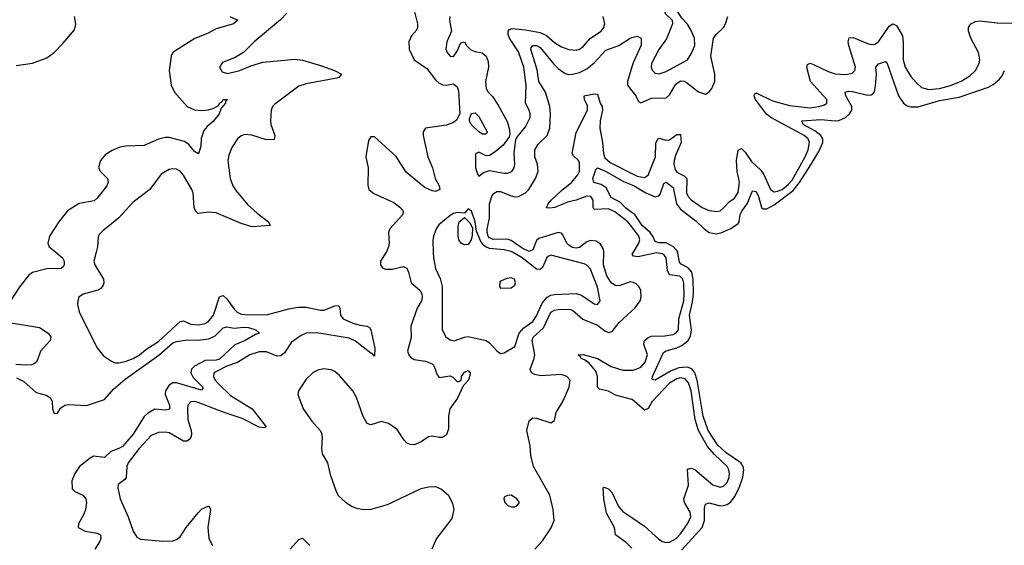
# Model space of a CAD drawing. Header units: inches. Extents: x 2001573 to 2220545, y 644482 to 846830.
# Tile 553 of 656: x 2086599 to 2092069, y 828371 to 831293. Entities that reach past the tile are written whole.
import ezdxf

# ---------------------------------------------------------------- set-up
doc = ezdxf.new("R2010")
doc.units = ezdxf.units.IN
doc.header["$MEASUREMENT"] = 0
for name, color, linetype in [('C0882', 7, 'Continuous'), ('C0883', 7, 'Continuous'), ('C0892', 7, 'Continuous'), ('C0893', 7, 'Continuous')]:
    doc.layers.add(name, color=color, linetype=linetype)

msp = doc.modelspace()

# ---------------------------------------------------------------- linework, layer by layer
at = {"layer": 'C0882', "color": 5}
for points, elevation in [([(2086800.2, 830000), (2086836.9, 829970), (2086846.2, 829950), (2086846.5, 829930), (2086840.2, 829919.8), (2086829.1, 829910.9), (2086750, 829909.1), (2086670, 829888), (2086650, 829872.1), (2086600.4, 829810), (2086541, 829719)], 260), ([(2087023.8, 830000), (2087011.3, 829950), (2087016.5, 829930), (2087065, 829850), (2087067.3, 829830), (2087063.1, 829816.9), (2087050, 829799.2), (2087032.7, 829790), (2086952.1, 829768), (2086928.4, 829750), (2086922, 829730), (2086920.3, 829710), (2086930.3, 829670), (2087027, 829470), (2087064.7, 829424.7), (2087110, 829394), (2087130, 829386.3), (2087150, 829385.2), (2087190, 829395.5), (2087230, 829409.5), (2087265, 829430), (2087300.7, 829459.3), (2087370, 829505.1), (2087490, 829616.2), (2087510, 829619.5), (2087550, 829601.2), (2087590, 829596.1), (2087630, 829604.3), (2087646.7, 829613.3), (2087676.7, 829650), (2087710, 829751.8), (2087730, 829760.6), (2087750, 829741.7), (2087790, 829683.2), (2087806.6, 829666.6), (2087830, 829656.2), (2087850, 829654.1), (2087970, 829652.3), (2088094, 829686), (2088145.8, 829694.2), (2088190, 829694.3), (2088270, 829678.3), (2088290, 829679.1), (2088350, 829702.8), (2088370, 829704.9), (2088377.7, 829690), (2088380.7, 829650), (2088396.6, 829630), (2088450, 829606.7), (2088490, 829595.3), (2088530.1, 829590.1), (2088542, 829582), (2088549.5, 829569.5), (2088573, 829467), (2088570, 829422.7), (2088558, 829438), (2088550, 829439.3), (2088465.4, 829505.4), (2088430, 829523.5), (2088250, 829552.2), (2088190.1, 829549.9), (2088162.3, 829537.7), (2088110, 829499.7), (2088070, 829441.1), (2088050, 829425.2), (2088030, 829423.4), (2087970, 829447.4), (2087930, 829447.2), (2087877.6, 829430), (2087810, 829386.7), (2087750, 829366.8), (2087685.7, 829334.3), (2087678.8, 829330), (2087675.8, 829310), (2087684.6, 829290), (2087701.2, 829270), (2087770, 829204.5), (2087890.3, 829130.3), (2087968.4, 829030), (2087956.6, 829023.4), (2087930, 829027.3), (2087836.2, 829076.2), (2087730, 829111.3), (2087590, 829165.5), (2087569.6, 829170.4), (2087550.9, 829169.1), (2087534.3, 829150), (2087531.7, 829128.3), (2087534.2, 829070), (2087552.8, 829010), (2087554.3, 828990), (2087549.4, 828970), (2087540.5, 828959.5), (2087530, 828950.6), (2087510, 828950.4), (2087430, 828997.2), (2087410, 829000.9), (2087370, 828998), (2087330, 828982.6), (2087262.9, 828910), (2087202.3, 828830), (2087193.7, 828810), (2087191.6, 828748.4), (2087183.5, 828736.5), (2087147, 828710), (2087144.6, 828690), (2087158, 828630), (2087202.8, 828530), (2087228.9, 828450), (2087250, 828416.4), (2087270, 828404.9), (2087393.7, 828393.7), (2087450, 828395.9), (2087470, 828402.8), (2087490, 828419), (2087523.7, 828470), (2087590, 828552.2), (2087610, 828571.4), (2087650, 828590.2), (2087658.6, 828570), (2087644.2, 828470), (2087650.1, 828410), (2087670.7, 828370.7)], 280), ([(2088635.5, 830000), (2088604.4, 829950), (2088603.8, 829930), (2088614, 829914), (2088630, 829907.2), (2088670, 829907), (2088730, 829920.7), (2088750, 829911.5), (2088759.4, 829890), (2088773.5, 829830), (2088822.5, 829790), (2088833.3, 829770), (2088835.5, 829750), (2088831.2, 829730), (2088807.9, 829690), (2088773.2, 829590), (2088773.4, 829526.6), (2088754.5, 829450), (2088761, 829430), (2088770, 829418), (2088790, 829404.6), (2088854.5, 829394.5), (2088890, 829380.5), (2088900.9, 829370), (2088918.2, 829318.2), (2088930, 829304.9), (2088990, 829312.9), (2089005.2, 829305.2), (2089030, 829282.4), (2089037.2, 829282.8), (2089051.9, 829288.1), (2089054.7, 829310), (2089070, 829334), (2089090, 829342.6), (2089102.6, 829330), (2089102.6, 829322.6), (2089093.2, 829290), (2089062.5, 829257.5), (2089030.7, 829190), (2088988.9, 829130), (2088981, 829090), (2088981.6, 829018.4), (2088970, 828986.2), (2088948.7, 828971.3), (2088930, 828969.9), (2088890, 828977.2), (2088870, 828974.1), (2088830, 828947.3), (2088790, 828930.7), (2088770, 828930.8), (2088750, 828939.2), (2088734.9, 828954.9), (2088695.5, 829015.6), (2088647.7, 829047.7), (2088610, 829059.1), (2088550, 829040.3), (2088530, 829048.7), (2088506.8, 829086.8), (2088470, 829192.4), (2088450.5, 829230), (2088375.6, 829315.6), (2088350, 829336.8), (2088330, 829346.6), (2088288, 829352), (2088255.5, 829344.5), (2088230, 829332.2), (2088190, 829295.3), (2088148, 829230), (2088144.7, 829210), (2088173.7, 829130), (2088222.1, 829062.1), (2088269.1, 829010), (2088275.9, 828995.9), (2088279.7, 828970), (2088275.5, 828910), (2088280.2, 828880.2), (2088309.4, 828829.4), (2088324.4, 828764.4), (2088357.6, 828670), (2088370, 828647.2), (2088410, 828610.3), (2088446.1, 828586.1), (2088470, 828577.1), (2088510, 828570.2), (2088552.1, 828572), (2088642.6, 828597.4), (2088830, 828686.5), (2088870, 828696.1), (2088910, 828697.8), (2088943.5, 828683.5), (2088981.6, 828650), (2089003, 828603), (2089010.3, 828570), (2088999.4, 828520.6), (2088914.9, 828410), (2088888.2, 828350)], 320), ([(2088896.7, 830000), (2088898, 829970), (2088909.2, 829910), (2088934.4, 829854.4), (2088945.7, 829810), (2088947, 829570), (2088966.7, 829530), (2088990, 829512.7), (2089012.9, 829507.1), (2089070, 829528.8), (2089090, 829531.6), (2089190, 829510.3), (2089210, 829497.4), (2089250, 829452.2), (2089270, 829438.4), (2089290, 829441.6), (2089350, 829477.1), (2089375, 829550), (2089400.5, 829579.5), (2089450, 829616.3), (2089470, 829647.2), (2089502.6, 829717.4), (2089530, 829750.1), (2089550, 829761), (2089570, 829764.7), (2089690, 829771.4), (2089720.9, 829760.9), (2089790, 829712.8), (2089810, 829710.4), (2089823.5, 829730), (2089810, 829807), (2089770, 829907.2), (2089750, 829928.7), (2089735.9, 829935.9), (2089550, 829984.8), (2089530, 829974), (2089503.9, 829916.1), (2089490, 829905.2), (2089470, 829906.6), (2089390, 829969.6), (2089337.7, 830000)], 340), ([(2090000, 829833.6), (2089990, 829835), (2089930, 829814.2), (2089910, 829815.9), (2089890, 829827.4), (2089879.7, 829839.7), (2089861.8, 829870), (2089842.9, 829930), (2089844.5, 830000)], 320), ([(2089461.3, 828350), (2089503.9, 828396.1), (2089551.5, 828468.5), (2089567.9, 828510), (2089563.6, 828570), (2089544.3, 828650), (2089453.6, 828810), (2089438.7, 828870), (2089434.9, 828925.1), (2089416.8, 829010), (2089430, 829063), (2089450, 829080.3), (2089470, 829078.6), (2089550, 829052.7), (2089570, 829066), (2089578.9, 829110), (2089617.1, 829170), (2089652, 829250), (2089657, 829290), (2089638.9, 829310), (2089610, 829320.6), (2089493.2, 829313.2), (2089460.3, 829320.3), (2089442.9, 829330), (2089435.2, 829350), (2089456.2, 829403.8), (2089460.3, 829430), (2089446.6, 829510), (2089452, 829528), (2089510, 829580.1), (2089550, 829667.3), (2089570, 829678.7), (2089590, 829681.2), (2089650, 829683.8), (2089670, 829678.9), (2089728.5, 829628.5), (2089810, 829595.3), (2089850, 829563.5), (2089870, 829554.6), (2089890, 829560.2), (2089930, 829610.2), (2090000, 829674.8)], 320), ([(2086530, 829611.8), (2086710, 829581.8), (2086757, 829550), (2086771.8, 829530), (2086768.7, 829510), (2086714.9, 829450), (2086698.2, 829401.8), (2086691.1, 829388.9), (2086679.1, 829380.9), (2086664.8, 829375.2), (2086630, 829372.7), (2086577.1, 829377.1)], 260), ([(2086582.3, 829302.3), (2086622.8, 829282.8), (2086690, 829221.4), (2086745.8, 829205.8), (2086770.2, 829190.2), (2086780.3, 829170), (2086782.3, 829130), (2086790, 829103.8), (2086810, 829106), (2086826.9, 829133.1), (2086849.8, 829150.2), (2086870, 829154), (2086970.9, 829149.1), (2087070, 829181.5), (2087120.8, 829239.2), (2087184.6, 829295.3), (2087372.2, 829427.8), (2087450, 829496.7), (2087470, 829504.3), (2087530, 829514.1), (2087590, 829511.4), (2087650, 829518.8), (2087684.6, 829535.4), (2087730, 829580.1), (2087750, 829585.1), (2087790, 829577.9), (2087844.2, 829584.2), (2087870, 829582.6), (2087910.4, 829570), (2087932, 829550), (2087910, 829543.1), (2087851.5, 829510), (2087795.1, 829484.9), (2087710, 829406.8), (2087690, 829400.3), (2087630, 829398.6), (2087570, 829367.8), (2087553.9, 829350), (2087550.1, 829330), (2087563.6, 829303.6), (2087615.9, 829250), (2087616.7, 829243.3), (2087610, 829234.5), (2087470, 829273.8), (2087450, 829273.6), (2087430, 829262.3), (2087409.6, 829230), (2087408, 829210), (2087430.7, 829150), (2087431.3, 829128.7), (2087410, 829123.4), (2087350, 829127.5), (2087310, 829104.5), (2087290, 829087.8), (2087230, 828990), (2087170, 828920.9), (2087150, 828908.9), (2087106.5, 828893.5), (2087070, 828859), (2087010, 828867.6), (2086990, 828856.6), (2086932.3, 828810), (2086905.7, 828770), (2086888.8, 828730), (2086890, 828684.4), (2086906, 828670), (2086950.9, 828650.9), (2086966.7, 828630), (2086971.1, 828610), (2086965.6, 828570), (2086956.2, 828543.8), (2086926.4, 828490), (2086924.9, 828470), (2086962.8, 828450), (2087030, 828439.1), (2087048.9, 828428.9), (2087050.2, 828410), (2087042.7, 828390), (2087016.1, 828350)], 260), ([(2090000, 829182.1), (2089910, 829206.8), (2089870, 829228.3), (2089819.9, 829239.9), (2089809.5, 829249.5), (2089809.3, 829310), (2089799.2, 829339.2), (2089763.5, 829383.5), (2089741.1, 829401.1), (2089718.7, 829410), (2089717.4, 829417.4), (2089701.2, 829430), (2089730, 829432.7), (2089810, 829410.5), (2089885.4, 829365.4), (2089950, 829345.3), (2090000, 829345.6)], 280), ([(2090000, 828355), (2089970, 828385.4), (2089910, 828428.7), (2089902.9, 828470), (2089859.4, 828550), (2089844, 828630), (2089840.9, 828690), (2089845.1, 828694.9), (2089870, 828685.2), (2089890, 828663.8), (2089926.3, 828586.3), (2089950, 828559.6), (2090000, 828525.5)], 280), ([(2088101.1, 828350), (2088150, 828403.8), (2088170, 828411.8), (2088211.4, 828370)], 280)]:
    msp.add_lwpolyline(points, dxfattribs=dict(at, elevation=elevation))
for points, elevation in [([(2089330, 829858), (2089306.2, 829853.8), (2089270, 829839), (2089266.7, 829833.3), (2089265.5, 829810), (2089270, 829801), (2089330, 829802), (2089350, 829818), (2089353.6, 829830), (2089348.7, 829850)], 360), ([(2089330, 828649.2), (2089310, 828649), (2089290, 828638), (2089288.2, 828630), (2089294.8, 828610), (2089310, 828594.8), (2089330, 828585.5), (2089350, 828585.5), (2089362, 828590), (2089376, 828610), (2089362, 828630)], 340)]:
    msp.add_lwpolyline(points, close=True, dxfattribs=dict(at, elevation=elevation))
at = {"layer": 'C0883', "color": 5}
for points, elevation in [([(2088786.2, 831366.2), (2088810.2, 831270), (2088810.2, 831250), (2088804.3, 831235.7), (2088776.8, 831203.2), (2088761.2, 831170), (2088762.9, 831130), (2088790, 831070.3), (2088861.3, 831021.3), (2088910, 830958), (2088930, 830939.4), (2088950, 830930.9), (2088970, 830930.1), (2089010, 830936.8), (2089030, 830919.2), (2089037.5, 830897.6), (2089045.1, 830770), (2089026.3, 830733.7), (2089010, 830721.5), (2088970, 830706.3), (2088854.4, 830690), (2088841.2, 830670), (2088841, 830650), (2088865.9, 830530), (2088892.9, 830470), (2088906.8, 830410), (2088928.9, 830370), (2088933.7, 830350), (2088910, 830338), (2088890, 830341), (2088850, 830361.1), (2088822.2, 830382.2), (2088745.6, 830445.6), (2088690, 830532), (2088570, 830642.9), (2088550, 830642.7), (2088538, 830622), (2088523.2, 830530), (2088535.4, 830470), (2088532.7, 830372.7), (2088539.5, 830350), (2088567, 830327), (2088677.7, 830277.7), (2088711.8, 830251.8), (2088728.9, 830230), (2088727.9, 830210), (2088656.1, 830130), (2088647.8, 830110), (2088651.5, 830050), (2088647.9, 830030), (2088637.2, 830002.8), (2088635.5, 830000)], 320), ([(2086579.1, 831039.1), (2086670, 831051.8), (2086750, 831081.5), (2086790, 831111.4), (2086839.5, 831160.5), (2086903, 831237), (2086911.8, 831268.2), (2086903.7, 831310)], 260), ([(2087767.3, 831310), (2087812, 831290), (2087786.8, 831270), (2087690, 831242.8), (2087643.1, 831216.9), (2087571.9, 831188.1), (2087461.4, 831118.6), (2087450.3, 831110), (2087440.3, 831090), (2087430.4, 831010), (2087440.4, 830930), (2087459.3, 830890), (2087530.4, 830810), (2087570, 830792.2), (2087610, 830788.1), (2087648, 830792), (2087677.8, 830802.2), (2087703, 830817), (2087709.7, 830830), (2087722.8, 830837.2), (2087730, 830850.2), (2087753.4, 830850), (2087742.5, 830837.5), (2087743, 830830), (2087718.4, 830801.6), (2087706.7, 830770), (2087673.5, 830726.5), (2087640.2, 830699.8), (2087623.1, 830676.9), (2087607, 830633), (2087606, 830590), (2087592.1, 830547.9), (2087570, 830559.7), (2087539.3, 830599.3), (2087515.8, 830615.8), (2087430, 830637.6), (2087410, 830638.2), (2087370, 830628.9), (2087290, 830594.3), (2087189.5, 830590.5), (2087155.8, 830584.2), (2087113.6, 830566.4), (2087076.6, 830543.4), (2087047.6, 830510), (2087037.4, 830470), (2087048.7, 830450), (2087087.4, 830410), (2087091.5, 830390), (2087082.8, 830370), (2087030, 830301), (2087013.8, 830286.2), (2086930, 830271.2), (2086865.2, 830230), (2086816.3, 830170), (2086765, 830090), (2086756.3, 830050), (2086763.5, 830030), (2086800.2, 830000)], 260), ([(2088084, 831330), (2088048.2, 831291.8), (2087901.1, 831170), (2087842.8, 831110), (2087796.6, 831083.4), (2087725.7, 831054.3), (2087708.7, 831030), (2087724.1, 831004.1), (2087753.5, 830993.5), (2087822, 831010), (2087883.7, 831036.3), (2087950, 831057), (2088130, 831072.8), (2088170, 831068.4), (2088270, 831039.2), (2088347.7, 831010), (2088387.3, 830990), (2088371.3, 830970), (2088190, 830936), (2088150, 830923.4), (2088016.5, 830823.5), (2088004, 830810), (2087996.9, 830790), (2087992.3, 830730), (2087994.3, 830710), (2088016.3, 830650), (2088012.9, 830627.1), (2087970, 830626), (2087889.3, 830650.7), (2087850, 830654.2), (2087830, 830647.4), (2087808.7, 830631.3), (2087777, 830583), (2087760.4, 830539.6), (2087755.9, 830510), (2087769.5, 830410), (2087783.5, 830370), (2087801.1, 830341.1), (2087865.1, 830265.1), (2087917.7, 830217.7), (2087980.7, 830170), (2087990.5, 830149.5), (2087890, 830141.6), (2087830, 830159.4), (2087690, 830218.9), (2087650, 830222.6), (2087590, 830216), (2087576, 830230), (2087569.2, 830249.2), (2087562.6, 830330), (2087556.5, 830350), (2087510, 830429.7), (2087490, 830451.1), (2087470, 830463), (2087450, 830464.7), (2087430, 830459.7), (2087385, 830435.1), (2087322, 830350), (2087230, 830278.9), (2087147.4, 830190), (2087060.7, 830119.3), (2087041.6, 830098.4), (2087035.1, 830084.9), (2087031.2, 830030), (2087023.8, 830000)], 280), ([(2088988.2, 831310), (2088987.3, 831290), (2088997.6, 831230), (2088971.6, 831170), (2088966.3, 831130), (2088974, 831110), (2088990, 831090.4), (2089010, 831088.8), (2089030, 831118), (2089050, 831164.9), (2089070, 831170.4), (2089082, 831150), (2089106.1, 831126.1), (2089130, 831116.3), (2089169.5, 831109.5), (2089190, 831090.3), (2089201.1, 831061.1), (2089204.3, 831030), (2089186.3, 830950), (2089190.2, 830910.2), (2089202.3, 830890), (2089225.9, 830865.9), (2089257.1, 830817.1), (2089307.3, 830727.3), (2089319.5, 830690), (2089322.8, 830657.2), (2089318.9, 830641.1), (2089284.9, 830595.1), (2089241.5, 830558.5), (2089210, 830538.9), (2089190, 830536.4), (2089150, 830556), (2089132.2, 830547.8), (2089131.2, 830471.2), (2089140.2, 830440.2), (2089150, 830424), (2089175.8, 830444.2), (2089210, 830454.4), (2089290, 830439.7), (2089310, 830439.6), (2089332.6, 830450), (2089345.7, 830470), (2089350.8, 830490), (2089347.3, 830552.7), (2089355.6, 830624.4), (2089362, 830638), (2089410, 830697.6), (2089434.6, 830750), (2089436.2, 830770), (2089430, 830789.4), (2089408.7, 830830), (2089412.6, 830927.4), (2089400.8, 831030), (2089370, 831114.2), (2089319.9, 831190), (2089313, 831210), (2089312.8, 831230), (2089321.1, 831238.9), (2089336.1, 831243.9), (2089410, 831236.7), (2089490, 831221.1), (2089525.6, 831205.6), (2089570, 831166.9), (2089610, 831142), (2089650, 831126.9), (2089690, 831123.2), (2089710, 831129.4), (2089730, 831145), (2089769.9, 831190.1), (2089829.7, 831230), (2089844.7, 831250), (2089849.7, 831270), (2089841.7, 831310)], 340), ([(2089844.5, 830000), (2089844.6, 830004.6), (2089840.9, 830020.9), (2089825.6, 830045.6), (2089801.7, 830061.7), (2089770, 830066.5), (2089750, 830058.4), (2089710, 830027.3), (2089690, 830022.7), (2089670, 830027.3), (2089650, 830039.7), (2089639.9, 830050), (2089617.6, 830097.6), (2089610, 830105.8), (2089590, 830109.3), (2089482.8, 830077.2), (2089470, 830065), (2089450, 830014.2), (2089430, 830004.8), (2089390, 830022.8), (2089330, 830066.6), (2089310, 830072.4), (2089230, 830071.5), (2089210, 830080.6), (2089202.4, 830090), (2089196.6, 830110), (2089196.9, 830130), (2089209.9, 830190), (2089209.5, 830270), (2089224.7, 830315.3), (2089233.1, 830326.9), (2089250, 830338.1), (2089270, 830338.8), (2089330, 830314.2), (2089350, 830308.8), (2089370, 830309.7), (2089409.1, 830330), (2089428.7, 830350), (2089465.2, 830410), (2089478.8, 830450), (2089475.3, 830490), (2089460.3, 830530), (2089460.8, 830570), (2089479.5, 830600.5), (2089529.9, 830650.1), (2089544.1, 830690), (2089549, 830770), (2089544.5, 830810), (2089519.7, 830890), (2089484.2, 830950), (2089473.6, 831013.6), (2089439, 831130), (2089441.1, 831138.9), (2089450, 831150.6), (2089470, 831150.1), (2089490, 831139.3), (2089565.9, 831045.9), (2089590, 831022.2), (2089630, 830994.4), (2089650, 830988.8), (2089670, 830990.1), (2089710, 830999), (2089750, 831019.6), (2089790, 831053.1), (2089855.8, 831124.2), (2089928.6, 831150), (2089990, 831190.7), (2090000, 831193.5)], 320), ([(2090000, 831030.3), (2089976.6, 830950), (2089975.5, 830930), (2090000, 830898.3)], 320), ([(2090000, 830141.8), (2089978.7, 830170), (2089905.8, 830225.8), (2089870, 830241), (2089790, 830237.6), (2089784.9, 830250), (2089784.5, 830290), (2089772.3, 830310), (2089750, 830312.9), (2089690.2, 830289.8), (2089642, 830278), (2089572.4, 830250), (2089544.9, 830244.9), (2089526.5, 830246.5), (2089535.8, 830270), (2089552.8, 830290), (2089610, 830344.2), (2089666.9, 830390), (2089699.3, 830430), (2089708.8, 830450), (2089710, 830496.8), (2089703.8, 830510), (2089675.9, 830535.9), (2089669.2, 830550), (2089690, 830665.5), (2089754, 830790), (2089754.3, 830814.3), (2089737.1, 830850), (2089734.7, 830870), (2089790, 830881.4), (2089810, 830878.5), (2089823.6, 830830), (2089834.4, 830810), (2089837.2, 830790), (2089824.9, 830730), (2089823, 830690), (2089837.5, 830610), (2089842.5, 830550), (2089850, 830525.5), (2089879, 830499), (2090000, 830438.1)], 280), ([(2090000, 830222), (2089966.2, 830246.2), (2089936.3, 830276.3), (2089885, 830305), (2089857.9, 830357.9), (2089830, 830377.8), (2089788.5, 830388.5), (2089783.8, 830410), (2089800.4, 830459.6), (2089810, 830470.2), (2089857.1, 830450), (2089953.6, 830393.6), (2090000, 830375.4)], 260), ([(2089337.7, 830000), (2089330, 830004.5), (2089290, 830014.7), (2089210, 830021.4), (2089189.6, 830029.6), (2089177.4, 830037.4), (2089160.4, 830060.4), (2089137.7, 830117.7), (2089130, 830169.2), (2089110, 830229), (2089090, 830242), (2089070, 830218), (2089030, 830221.2), (2089010, 830216), (2088990, 830204), (2088927.7, 830152.3), (2088912.4, 830130), (2088897.6, 830090), (2088893.8, 830066.2), (2088896.7, 830000)], 340)]:
    msp.add_lwpolyline(points, dxfattribs=dict(at, elevation=elevation))
for points, elevation in [([(2089190, 830656.3), (2089170, 830657.4), (2089150, 830669.9), (2089106.7, 830710), (2089097.6, 830730), (2089098, 830742), (2089110, 830772.6), (2089130, 830775.6), (2089150, 830754.2), (2089195.7, 830670)], 320), ([(2089070, 830040.7), (2089051.3, 830050), (2089038.7, 830070), (2089034.8, 830090), (2089036.1, 830143.9), (2089041.2, 830170), (2089070, 830194), (2089101.2, 830161.2), (2089114.2, 830134.2), (2089113.4, 830093.4), (2089107.9, 830070), (2089090, 830042.6)], 340)]:
    msp.add_lwpolyline(points, close=True, dxfattribs=dict(at, elevation=elevation))
at = {"layer": 'C0892', "color": 5}
for points, elevation in [([(2090000, 829345.6), (2090010, 829345.7), (2090050, 829361.7), (2090075, 829390), (2090086.8, 829430), (2090066.8, 829490), (2090071, 829510), (2090090, 829526.2), (2090110, 829534.2), (2090184.1, 829535.9), (2090230, 829543.7), (2090246.9, 829553.1), (2090259.6, 829570), (2090261.3, 829630), (2090289.1, 829730), (2090291.7, 829770), (2090288.6, 829828.6), (2090282.9, 829850), (2090267.1, 829867.1), (2090210, 829875.7), (2090199, 829899), (2090191.7, 829970), (2090181.9, 829981.9), (2090170, 829991), (2090137.2, 829997.2), (2090034.5, 829974.5), (2090010, 829979), (2090002.7, 829990), (2090008.6, 830000)], 280), ([(2090275.1, 828344.9), (2090391.3, 828470), (2090403.4, 828510), (2090403.5, 828576.5), (2090410, 828599.6), (2090430, 828606.7), (2090490, 828590.9), (2090510, 828591.7), (2090530, 828598.5), (2090550, 828613.8), (2090570, 828641), (2090595.6, 828690), (2090616, 828750), (2090622.1, 828790), (2090618.4, 828810), (2090605.2, 828830), (2090525, 828885), (2090476, 828930), (2090424.6, 829010), (2090395.6, 829090), (2090362.8, 829290), (2090349.5, 829329.5), (2090332.7, 829352.7), (2090310, 829361.7), (2090261.9, 829358.1), (2090219.1, 829340.9), (2090130, 829289.8), (2090112.9, 829292.9), (2090114, 829310), (2090176.8, 829443.2), (2090190, 829453.2), (2090250, 829469.1), (2090278.3, 829481.7), (2090311.7, 829508.3), (2090326.7, 829533.3), (2090331.9, 829570), (2090320.6, 829650), (2090337, 829723), (2090341.8, 829770), (2090341.4, 829850), (2090332.5, 829890), (2090313.5, 829913.5), (2090273.7, 829933.7), (2090264.7, 829944.7), (2090256.4, 829996.4), (2090254.8, 830000)], 260), ([(2090000, 829674.8), (2090016.5, 829690), (2090047.3, 829730), (2090052.7, 829750), (2090049.9, 829789.9), (2090038.8, 829810), (2090024.2, 829824.3), (2090010, 829832.1), (2090000, 829833.6)], 320), ([(2090000, 828525.5), (2090070, 828477.8), (2090150, 828405.3), (2090170, 828392.3), (2090190, 828387.4), (2090210, 828388.9), (2090245.9, 828410), (2090270, 828435.9), (2090309.4, 828490), (2090327.3, 828530), (2090324.8, 828555.2), (2090292.9, 828610), (2090289, 828630), (2090314.7, 828705.3), (2090310, 828793.7), (2090330, 828801), (2090350, 828792.8), (2090450, 828708.1), (2090490, 828694.8), (2090510, 828700.6), (2090530, 828721.2), (2090540.9, 828750), (2090542.4, 828770), (2090539.4, 828790), (2090529.9, 828810), (2090457.9, 828877.9), (2090420.7, 828920.7), (2090369.6, 829010), (2090351.1, 829070), (2090329.5, 829229.5), (2090314.9, 829274.9), (2090297.1, 829297.1), (2090270, 829302.4), (2090250, 829297.2), (2090210, 829273.2), (2090113.6, 829170), (2090090, 829131.5), (2090070, 829122.6), (2090001.7, 829181.7), (2090000, 829182.1)], 280)]:
    msp.add_lwpolyline(points, dxfattribs=dict(at, elevation=elevation))
at = {"layer": 'C0893', "color": 5, "elevation": 340}
msp.add_lwpolyline([(2090210, 831360.5), (2090190, 831348.7), (2090183.8, 831330), (2090224.4, 831290), (2090226, 831270), (2090192.4, 831187.6), (2090150, 831127.1), (2090109.2, 831049.2), (2090107.2, 831030), (2090112.3, 831012.3), (2090130, 830996.5), (2090152.8, 830992.8), (2090190, 831005.7), (2090309.8, 831070), (2090330, 831103.1), (2090349.9, 831150.1), (2090348, 831190), (2090330, 831233), (2090309, 831269), (2090279.8, 831299.8), (2090250, 831344.5), (2090230, 831359.7)], close=True, dxfattribs=at)
at = {"layer": 'C0893', "color": 5}
for points, elevation in [([(2090000, 830898.3), (2090021.8, 830870), (2090038, 830838), (2090050, 830830.3), (2090110, 830857), (2090190, 830859.4), (2090210, 830876.3), (2090244.8, 830935.2), (2090270, 830953.2), (2090290, 830952), (2090304.5, 830944.5), (2090370, 830893), (2090410, 830879.1), (2090430, 830891.5), (2090444.1, 830910), (2090461.1, 830950), (2090460.4, 830990), (2090438.2, 831090), (2090454.6, 831190), (2090467.9, 831210), (2090509.9, 831250), (2090520.9, 831270), (2090532.8, 831310)], 320), ([(2090000, 830438.1), (2090030, 830422.9), (2090070, 830415.8), (2090091.4, 830428.6), (2090130.8, 830530), (2090133.4, 830606.6), (2090143.8, 830630), (2090150, 830634.4), (2090190, 830623.6), (2090210, 830626.2), (2090250, 830655), (2090270, 830654.9), (2090273.9, 830610), (2090242.5, 830537.5), (2090235.1, 830510), (2090233.5, 830490), (2090240.4, 830460.4), (2090250, 830445.3), (2090290, 830425.4), (2090305.8, 830410), (2090304, 830330), (2090312.9, 830310), (2090330, 830291.6), (2090390, 830248.8), (2090430, 830233.2), (2090470, 830226), (2090490, 830231.3), (2090510, 830248), (2090540.2, 830279.8), (2090570, 830301.8), (2090590, 830331.8), (2090597.6, 830390), (2090585.6, 830450), (2090581.2, 830510), (2090591.7, 830568.3), (2090610, 830577.3), (2090630, 830556.2), (2090665, 830505), (2090717.6, 830457.6), (2090733.4, 830433.4), (2090769.8, 830349.8), (2090790, 830336.6), (2090810, 830339.3), (2090834.4, 830350), (2090870, 830378.6), (2090890, 830401.9), (2090962.4, 830530), (2090980.3, 830570), (2090987.6, 830610), (2090979.2, 830630), (2090956.6, 830650), (2090772.6, 830750), (2090748.3, 830768.3), (2090687.8, 830850), (2090678.8, 830870), (2090680.9, 830879.1), (2090690, 830887.2), (2090781.3, 830841.3), (2090876.9, 830816.9), (2090990, 830802.9), (2091038.4, 830810), (2091070, 830820.6), (2091083.1, 830830), (2091084, 830850), (2090992.2, 830950), (2090971.8, 831028.2), (2090976.3, 831043.7), (2090990, 831050.8), (2091010, 831044.1), (2091090, 831005.6), (2091130, 830992.3), (2091190, 830988.5), (2091224.4, 830995.6), (2091239.8, 831010), (2091242.9, 831030), (2091204.8, 831150), (2091201.5, 831170), (2091207.3, 831192.7), (2091230, 831195), (2091310, 831161.7), (2091330, 831155.4), (2091350, 831156.6), (2091370, 831171), (2091430, 831256.3), (2091450, 831270.2), (2091470, 831260.3), (2091502.9, 831202.9), (2091507.3, 831167.3), (2091507.7, 831070), (2091518, 831030), (2091550, 830977.3), (2091581.3, 830941.3), (2091610, 830916.9), (2091650, 830905.6), (2091710, 830910.6), (2091770, 830926.5), (2091830, 830951.8), (2091878.7, 830981.3), (2091908.9, 831010), (2091929, 831050), (2091932.5, 831070), (2091925.7, 831110), (2091883.7, 831190), (2091869.8, 831230), (2091869.8, 831250.2), (2091883, 831270), (2091910, 831283.6), (2091932.5, 831287.5), (2092030, 831275.7), (2092130, 831274.2)], 280), ([(2090000, 831193.5), (2090030, 831201.9), (2090052.5, 831190), (2090051.9, 831151.9), (2090006.7, 831053.3), (2090000, 831030.3)], 320), ([(2090000, 830375.4), (2090013.9, 830370), (2090078, 830330), (2090130, 830308.6), (2090150, 830313.5), (2090157.5, 830322.5), (2090177.7, 830382.3), (2090190, 830389.1), (2090230, 830361.1), (2090247.8, 830270), (2090270, 830240.3), (2090355.1, 830175.1), (2090401.2, 830130), (2090430, 830110.1), (2090470, 830102.9), (2090500.3, 830110), (2090550, 830131.5), (2090590, 830160.1), (2090596.3, 830170), (2090602.6, 830210), (2090610.7, 830229.3), (2090640.6, 830270), (2090670, 830341.1), (2090690, 830338.6), (2090704.3, 830310), (2090721.3, 830250), (2090730, 830241.3), (2090741.2, 830241.2), (2090750, 830241.5), (2090790, 830264.5), (2090895.6, 830344.4), (2090931.6, 830388.4), (2090994.2, 830485.8), (2091039.1, 830560.9), (2091060.9, 830610), (2091061, 830630), (2091049.9, 830650), (2091016.2, 830676.2), (2090951.9, 830710), (2090944.2, 830730), (2091050, 830737.8), (2091130, 830730.1), (2091150, 830732.5), (2091187.1, 830750), (2091209.8, 830770), (2091222.9, 830790), (2091221.4, 830810), (2091189.3, 830870), (2091184.5, 830890), (2091203.5, 830896.5), (2091225.1, 830894.9), (2091310, 830873.7), (2091330, 830874.8), (2091338.7, 830881.3), (2091347.5, 830892.5), (2091353.8, 830926.2), (2091358.5, 830990), (2091355, 831030), (2091370, 831047.2), (2091410, 831060.7), (2091416, 831056), (2091481.5, 830870), (2091508.6, 830830), (2091530, 830813.7), (2091550, 830808.1), (2091590, 830808.9), (2091710, 830844.5), (2091817.9, 830862.1), (2091981.1, 830918.9), (2092007.4, 830932.6), (2092040, 830960), (2092058.3, 830981.7), (2092069.9, 831010)], 260), ([(2090254.8, 830000), (2090250.3, 830010.3), (2090231.1, 830031.1), (2090190, 830052), (2090150, 830053.6), (2090130, 830059.5), (2090117.2, 830090), (2090102.6, 830110), (2090057.3, 830150), (2090016.7, 830210), (2090000, 830222)], 260), ([(2090008.6, 830000), (2090038.1, 830050), (2090044, 830070), (2090039.2, 830090), (2090000, 830141.8)], 280)]:
    msp.add_lwpolyline(points, dxfattribs=dict(at, elevation=elevation))

doc.saveas('drawing.dxf')
